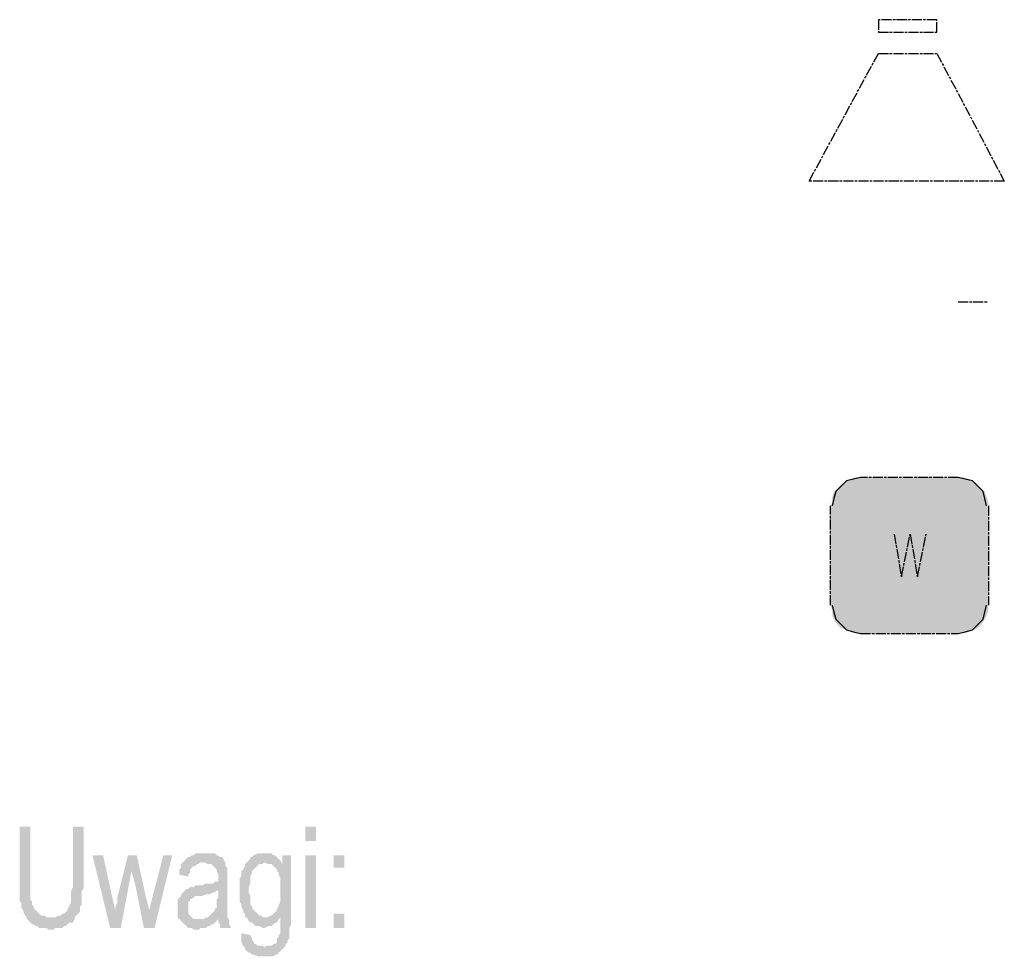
# Model space of a CAD drawing. Header units: millimetres. Extents: x -523 to 1404227, y -783705 to 1038705.
# Tile 397 of 508: x 706655 to 709005, y 222261 to 224496. Entities that reach past the tile are written whole.
import ezdxf

# ---------------------------------------------------------------- set-up
doc = ezdxf.new("R2010")
doc.units = ezdxf.units.MM
doc.linetypes.add('ACAD_ISO08W100', pattern=[36, 24, -3, 6, -3])
doc.layers.add('!!ELEKTRYKA', color=7, linetype='Continuous')

msp = doc.modelspace()

# ---------------------------------------------------------------- hatches: boundary and pattern name
at = {"layer": '!!ELEKTRYKA', "linetype": 'ACAD_ISO08W100'}
for points in [[(706680.78, 222569.8), (706655.38, 222569.8), (706655.38, 222430.1), (706655.38, 222430.1), (706655.38, 222421.63), (706655.38, 222413.16), (706655.38, 222408.93), (706655.38, 222400.46), (706655.38, 222392), (706659.61, 222387.76), (706659.61, 222383.53), (706659.61, 222375.06), (706663.84, 222370.83), (706663.84, 222370.83), (706663.84, 222366.6), (706668.08, 222358.13), (706672.31, 222353.89), (706727.34, 222353.89), (706727.34, 222353.89), (706718.88, 222353.89), (706714.64, 222358.13), (706710.41, 222358.13), (706706.18, 222358.13), (706701.94, 222362.36), (706697.71, 222366.6), (706693.48, 222370.83), (706689.24, 222375.06), (706689.24, 222379.3), (706685.01, 222383.53), (706685.01, 222392), (706680.78, 222396.23), (706680.78, 222400.46), (706680.78, 222408.93), (706680.78, 222413.16), (706680.78, 222421.63), (706680.78, 222430.1)], [(706807.78, 222569.8), (706782.38, 222569.8), (706782.38, 222425.86), (706778.15, 222417.4), (706778.15, 222408.93), (706778.15, 222400.46), (706778.15, 222396.23), (706778.15, 222387.76), (706773.91, 222383.53), (706773.91, 222379.3), (706769.68, 222375.06), (706769.68, 222370.83), (706769.68, 222370.83), (706765.45, 222366.6), (706761.21, 222362.36), (706756.98, 222362.36), (706752.75, 222358.13), (706748.51, 222358.13), (706740.05, 222353.89), (706735.81, 222353.89), (706727.34, 222353.89), (706672.31, 222353.89), (706672.31, 222349.66), (706676.54, 222345.43), (706680.78, 222341.19), (706685.01, 222336.96), (706689.24, 222336.96), (706693.48, 222332.73), (706697.71, 222332.73), (706701.94, 222328.49), (706706.18, 222328.49), (706714.64, 222328.49), (706718.88, 222328.49), (706723.11, 222324.26), (706731.58, 222324.26), (706735.81, 222324.26), (706740.05, 222328.49), (706748.51, 222328.49), (706752.75, 222328.49), (706756.98, 222328.49), (706761.21, 222332.73), (706765.45, 222332.73), (706769.68, 222336.96), (706773.91, 222341.19), (706782.38, 222341.19), (706786.61, 222349.66), (706786.61, 222353.89), (706790.85, 222358.13), (706795.08, 222362.36), (706799.31, 222366.6), (706799.31, 222375.06), (706799.31, 222379.3), (706803.55, 222383.53), (706803.55, 222387.76), (706803.55, 222396.23), (706803.55, 222400.46), (706803.55, 222408.93), (706803.55, 222417.4), (706807.78, 222421.63), (706807.78, 222430.1)], [(707095.65, 222506.3), (707074.49, 222506.3), (707070.25, 222502.07), (707066.02, 222502.07), (707061.79, 222497.83), (707057.55, 222497.83), (707053.32, 222493.6), (707049.09, 222489.37), (707044.85, 222485.13), (707095.65, 222485.13), (707095.65, 222485.13), (707104.12, 222480.9), (707108.35, 222480.9), (707112.59, 222480.9), (707116.82, 222476.66), (707121.06, 222472.43), (707121.06, 222472.43), (707125.29, 222468.2), (707125.29, 222463.96), (707129.52, 222455.5), (707129.52, 222447.03), (707129.52, 222447.03), (707129.52, 222438.56), (707125.29, 222438.56), (707121.06, 222438.56), (707116.82, 222434.33), (707112.59, 222434.33), (707104.12, 222434.33), (707099.89, 222434.33), (707091.42, 222430.1), (707087.19, 222430.1), (707078.72, 222430.1), (707074.49, 222430.1), (707070.25, 222425.86), (707066.02, 222425.86), (707061.79, 222425.86), (707057.55, 222421.63), (707053.32, 222421.63), (707129.52, 222417.4), (707129.52, 222404.7), (707129.52, 222400.46), (707125.29, 222396.23), (707125.29, 222387.76), (707125.29, 222383.53), (707125.29, 222375.06), (707121.06, 222375.06), (707121.06, 222370.83), (707116.82, 222366.6), (707112.59, 222362.36), (707108.35, 222358.13), (707104.12, 222353.89), (707099.89, 222353.89), (707129.52, 222349.66), (707129.52, 222349.66), (707129.52, 222341.19), (707133.76, 222336.96), (707133.76, 222328.49), (707159.16, 222328.49), (707159.16, 222332.73), (707154.92, 222336.96), (707154.92, 222345.43), (707154.92, 222349.66), (707150.69, 222353.89), (707150.69, 222358.13), (707150.69, 222362.36), (707150.69, 222366.6), (707150.69, 222375.06), (707150.69, 222383.53), (707150.69, 222392), (707150.69, 222404.7), (707150.69, 222442.8), (707150.69, 222442.8), (707150.69, 222451.26), (707150.69, 222459.73), (707150.69, 222463.96), (707150.69, 222468.2), (707150.69, 222472.43), (707146.46, 222476.66), (707146.46, 222485.13), (707142.22, 222489.37), (707142.22, 222493.6), (707137.99, 222497.83), (707133.76, 222497.83), (707125.29, 222502.07), (707125.29, 222502.07), (707121.06, 222506.3), (707116.82, 222506.3), (707108.35, 222506.3), (707104.12, 222506.3)], [(707239.59, 222506.3), (707222.66, 222506.3), (707214.19, 222502.07), (707209.96, 222497.83), (707205.72, 222497.83), (707205.72, 222493.6), (707201.49, 222489.37), (707197.26, 222485.13), (707239.59, 222485.13), (707248.06, 222480.9), (707252.29, 222480.9), (707281.93, 222480.9), (707281.93, 222480.9), (707277.69, 222489.37), (707273.46, 222493.6), (707269.23, 222497.83), (707264.99, 222502.07), (707260.76, 222502.07), (707256.53, 222506.3), (707248.06, 222506.3), (707243.82, 222506.3)], [(706854.35, 222502.07), (706828.95, 222502.07), (706871.28, 222328.49), (706883.98, 222366.6), (706875.52, 222404.7)], [(706934.78, 222502.07), (706913.62, 222502.07), (706888.22, 222400.46), (706888.22, 222387.76), (706883.98, 222379.3), (706883.98, 222370.83), (706883.98, 222366.6), (706883.98, 222366.6), (706871.28, 222328.49), (706896.68, 222328.49), (706922.08, 222463.96)], [(706934.78, 222502.07), (706922.08, 222463.96), (706930.55, 222434.33), (706951.72, 222328.49), (706964.42, 222370.83), (706955.95, 222404.7)], [(707019.45, 222502.07), (706998.29, 222502.07), (706972.88, 222404.7), (706964.42, 222370.83), (706951.72, 222328.49), (706977.12, 222328.49)], [(707044.85, 222485.13), (707040.62, 222480.9), (707040.62, 222472.43), (707036.39, 222468.2), (707036.39, 222459.73), (707036.39, 222455.5), (707057.55, 222451.26), (707057.55, 222455.5), (707061.79, 222459.73), (707061.79, 222468.2), (707066.02, 222472.43), (707070.25, 222476.66), (707074.49, 222476.66), (707078.72, 222480.9), (707082.95, 222480.9), (707087.19, 222485.13), (707095.65, 222485.13)], [(707197.26, 222485.13), (707193.02, 222480.9), (707193.02, 222476.66), (707188.79, 222468.2), (707184.56, 222463.96), (707184.56, 222463.96), (707184.56, 222455.5), (707184.56, 222451.26), (707180.32, 222447.03), (707180.32, 222438.56), (707180.32, 222430.1), (707180.32, 222425.86), (707180.32, 222417.4), (707180.32, 222417.4), (707180.32, 222408.93), (707180.32, 222404.7), (707180.32, 222396.23), (707180.32, 222392), (707184.56, 222383.53), (707184.56, 222379.3), (707188.79, 222370.83), (707188.79, 222366.6), (707193.02, 222362.36), (707193.02, 222353.89), (707197.26, 222353.89), (707201.49, 222345.43), (707205.72, 222341.19), (707209.96, 222341.19), (707214.19, 222336.96), (707218.42, 222332.73), (707222.66, 222332.73), (707226.89, 222332.73), (707235.36, 222328.49), (707239.59, 222328.49), (707239.59, 222328.49), (707248.06, 222332.73), (707252.29, 222332.73), (707256.53, 222332.73), (707260.76, 222336.96), (707264.99, 222341.19), (707269.23, 222341.19), (707273.46, 222349.66), (707277.69, 222353.89), (707303.09, 222353.89), (707239.59, 222353.89), (707235.36, 222353.89), (707231.12, 222358.13), (707226.89, 222358.13), (707222.66, 222362.36), (707218.42, 222366.6), (707214.19, 222370.83), (707214.19, 222370.83), (707209.96, 222375.06), (707209.96, 222379.3), (707205.72, 222383.53), (707205.72, 222392), (707205.72, 222396.23), (707205.72, 222404.7), (707201.49, 222413.16), (707201.49, 222421.63), (707201.49, 222425.86), (707205.72, 222434.33), (707205.72, 222438.56), (707205.72, 222447.03), (707205.72, 222451.26), (707209.96, 222459.73), (707209.96, 222463.96), (707214.19, 222468.2), (707218.42, 222472.43), (707222.66, 222476.66), (707226.89, 222480.9), (707231.12, 222480.9), (707235.36, 222480.9), (707239.59, 222485.13)], [(707303.09, 222502.07), (707281.93, 222502.07), (707281.93, 222480.9), (707252.29, 222480.9), (707256.53, 222480.9), (707260.76, 222476.66), (707264.99, 222472.43), (707269.23, 222468.2), (707269.23, 222463.96), (707273.46, 222459.73), (707273.46, 222455.5), (707277.69, 222447.03), (707277.69, 222442.8), (707277.69, 222434.33), (707277.69, 222425.86), (707277.69, 222417.4), (707277.69, 222413.16), (707277.69, 222404.7), (707277.69, 222396.23), (707277.69, 222392), (707273.46, 222383.53), (707273.46, 222379.3), (707269.23, 222375.06), (707269.23, 222370.83), (707264.99, 222366.6), (707260.76, 222362.36), (707256.53, 222358.13), (707252.29, 222358.13), (707248.06, 222353.89), (707239.59, 222353.89), (707303.09, 222353.89)], [(707053.32, 222421.63), (707049.09, 222417.4), (707044.85, 222413.16), (707040.62, 222408.93), (707040.62, 222404.7), (707036.39, 222400.46), (707032.15, 222396.23), (707032.15, 222387.76), (707032.15, 222383.53), (707032.15, 222375.06), (707032.15, 222375.06), (707032.15, 222366.6), (707032.15, 222362.36), (707032.15, 222353.89), (707036.39, 222349.66), (707040.62, 222345.43), (707044.85, 222341.19), (707044.85, 222341.19), (707049.09, 222336.96), (707053.32, 222332.73), (707057.55, 222328.49), (707061.79, 222328.49), (707066.02, 222328.49), (707070.25, 222324.26), (707078.72, 222324.26), (707082.95, 222324.26), (707087.19, 222328.49), (707095.65, 222328.49), (707099.89, 222328.49), (707104.12, 222332.73), (707108.35, 222332.73), (707112.59, 222336.96), (707116.82, 222336.96), (707121.06, 222341.19), (707125.29, 222345.43), (707082.95, 222349.66), (707082.95, 222349.66), (707078.72, 222349.66), (707070.25, 222349.66), (707066.02, 222353.89), (707061.79, 222358.13), (707061.79, 222358.13), (707057.55, 222362.36), (707057.55, 222370.83), (707057.55, 222375.06), (707057.55, 222379.3), (707057.55, 222383.53), (707057.55, 222392), (707061.79, 222392), (707061.79, 222396.23), (707070.25, 222400.46), (707070.25, 222400.46), (707074.49, 222404.7), (707082.95, 222404.7), (707087.19, 222404.7), (707091.42, 222404.7), (707099.89, 222408.93), (707104.12, 222408.93), (707108.35, 222408.93), (707116.82, 222413.16), (707121.06, 222413.16), (707125.29, 222417.4), (707129.52, 222417.4)], [(707099.89, 222353.89), (707095.65, 222349.66), (707082.95, 222349.66), (707125.29, 222345.43), (707129.52, 222349.66)], [(707303.09, 222353.89), (707277.69, 222353.89), (707277.69, 222315.79), (707273.46, 222311.56), (707273.46, 222307.33), (707269.23, 222303.09), (707269.23, 222294.63), (707264.99, 222290.39), (707264.99, 222290.39), (707260.76, 222290.39), (707256.53, 222286.16), (707252.29, 222286.16), (707243.82, 222286.16), (707239.59, 222281.93), (707193.02, 222281.93), (707193.02, 222277.69), (707197.26, 222273.46), (707197.26, 222273.46), (707201.49, 222269.23), (707205.72, 222269.23), (707209.96, 222264.99), (707214.19, 222264.99), (707222.66, 222260.76), (707226.89, 222260.76), (707231.12, 222260.76), (707239.59, 222260.76), (707243.82, 222260.76), (707248.06, 222260.76), (707256.53, 222260.76), (707260.76, 222260.76), (707264.99, 222264.99), (707269.23, 222264.99), (707273.46, 222269.23), (707277.69, 222273.46), (707281.93, 222277.69), (707286.16, 222281.93), (707290.39, 222286.16), (707290.39, 222290.39), (707294.63, 222294.63), (707294.63, 222298.86), (707298.86, 222303.09), (707298.86, 222307.33), (707298.86, 222315.79), (707298.86, 222320.03), (707298.86, 222328.49), (707303.09, 222336.96), (707303.09, 222345.43)], [(707184.56, 222315.79), (707184.56, 222294.63), (707188.79, 222286.16), (707193.02, 222281.93), (707239.59, 222281.93), (707235.36, 222286.16), (707226.89, 222286.16), (707222.66, 222286.16), (707218.42, 222290.39), (707214.19, 222290.39), (707214.19, 222294.63), (707209.96, 222298.86), (707209.96, 222303.09), (707205.72, 222311.56)]]:
    msp.add_hatch(color=7, dxfattribs=at).paths.add_polyline_path(points)

# ---------------------------------------------------------------- linework, layer by layer
at = {"layer": '!!ELEKTRYKA', "color": 5, "linetype": 'ACAD_ISO08W100', "lineweight": -3}
for points in [[(708704.36, 224466.38), (708844.07, 224466.38), (708844.07, 224496.02), (708704.36, 224496.02)], [(708704.36, 224415.58), (708844.07, 224415.58), (709004.94, 224110.77), (708539.26, 224110.77)]]:
    msp.add_lwpolyline(points, close=True, dxfattribs=at)
at = {"layer": '!!ELEKTRYKA', "color": 150, "linetype": 'ACAD_ISO08W100', "lineweight": -3}
msp.add_lwpolyline([(708894.87, 223822.9), (708966.84, 223822.9)], dxfattribs=at)
at = {"layer": '!!ELEKTRYKA', "color": 5, "linetype": 'ACAD_ISO08W100', "lineweight": -3}
for points in [[(708962.6, 223336.05), (708958.37, 223352.99), (708954.14, 223369.92), (708941.43, 223382.62), (708928.73, 223395.32), (708911.8, 223399.55), (708894.87, 223403.79), (708662.03, 223403.79), (708645.09, 223399.55), (708628.16, 223395.32), (708615.46, 223382.62), (708602.76, 223369.92), (708598.53, 223352.99), (708594.29, 223336.05)], [(708590.06, 223098.98), (708590.06, 223336.05)], [(708966.84, 223336.05), (708966.84, 223098.98)], [(708594.29, 223098.98), (708598.53, 223082.05), (708602.76, 223065.11), (708615.46, 223052.41), (708628.16, 223039.71), (708645.09, 223035.48), (708662.03, 223031.25), (708894.87, 223031.25), (708911.8, 223035.48), (708928.73, 223039.71), (708941.43, 223052.41), (708954.14, 223065.11), (708958.37, 223082.05), (708962.6, 223098.98)]]:
    msp.add_lwpolyline(points, dxfattribs=at)
at = {"layer": '!!ELEKTRYKA', "color": 7, "linetype": 'ACAD_ISO08W100', "lineweight": -3}
msp.add_lwpolyline([(708742.46, 223268.32), (708759.4, 223166.72), (708780.56, 223268.32), (708797.5, 223166.72), (708818.67, 223268.32)], dxfattribs=at)
at = {"layer": '!!ELEKTRYKA', "color": 150, "linetype": 'ACAD_ISO08W100', "lineweight": -3}
for points in [[(708636.63, 223399.55), (708932.97, 223395.32), (708628.16, 223395.32)], [(708649.33, 223403.79), (708920.27, 223399.55), (708636.63, 223399.55)], [(708636.63, 223399.55), (708920.27, 223399.55), (708932.97, 223395.32)], [(708649.33, 223403.79), (708907.57, 223403.79), (708920.27, 223399.55)], [(708606.99, 223378.39), (708958.37, 223369.92), (708598.53, 223369.92)], [(708615.46, 223386.85), (708949.9, 223378.39), (708606.99, 223378.39)], [(708606.99, 223378.39), (708949.9, 223378.39), (708958.37, 223369.92)], [(708628.16, 223395.32), (708941.43, 223386.85), (708615.46, 223386.85)], [(708615.46, 223386.85), (708941.43, 223386.85), (708949.9, 223378.39)], [(708628.16, 223395.32), (708932.97, 223395.32), (708941.43, 223386.85)], [(708598.53, 223369.92), (708962.6, 223357.22), (708594.29, 223357.22)], [(708594.29, 223357.22), (708966.84, 223344.52), (708594.29, 223344.52)], [(708594.29, 223357.22), (708962.6, 223357.22), (708966.84, 223344.52)], [(708598.53, 223369.92), (708958.37, 223369.92), (708962.6, 223357.22)], [(708594.29, 223344.52), (708966.84, 223336.05), (708590.06, 223336.05)], [(708590.06, 223336.05), (708966.84, 223098.98), (708590.06, 223098.98)], [(708590.06, 223336.05), (708966.84, 223336.05), (708966.84, 223098.98)], [(708594.29, 223344.52), (708966.84, 223344.52), (708966.84, 223336.05)], [(708590.06, 223098.98), (708966.84, 223086.28), (708594.29, 223086.28)], [(708590.06, 223098.98), (708966.84, 223098.98), (708966.84, 223086.28)], [(708594.29, 223086.28), (708962.6, 223073.58), (708594.29, 223073.58)], [(708594.29, 223086.28), (708966.84, 223086.28), (708962.6, 223073.58)], [(708594.29, 223073.58), (708958.37, 223065.11), (708598.53, 223065.11)], [(708594.29, 223073.58), (708962.6, 223073.58), (708958.37, 223065.11)], [(708598.53, 223065.11), (708949.9, 223052.41), (708606.99, 223052.41)], [(708598.53, 223065.11), (708958.37, 223065.11), (708949.9, 223052.41)], [(708606.99, 223052.41), (708941.43, 223043.95), (708615.46, 223043.95)], [(708606.99, 223052.41), (708949.9, 223052.41), (708941.43, 223043.95)], [(708615.46, 223043.95), (708932.97, 223039.71), (708628.16, 223039.71)], [(708615.46, 223043.95), (708941.43, 223043.95), (708932.97, 223039.71)], [(708628.16, 223039.71), (708920.27, 223035.48), (708636.63, 223035.48)], [(708628.16, 223039.71), (708932.97, 223039.71), (708920.27, 223035.48)], [(708636.63, 223035.48), (708907.57, 223031.25), (708649.33, 223031.25)], [(708636.63, 223035.48), (708920.27, 223035.48), (708907.57, 223031.25)]]:
    msp.add_solid(points, dxfattribs=at)
at = {"layer": '!!ELEKTRYKA', "color": 7, "linetype": 'ACAD_ISO08W100', "lineweight": -3}
for points in [[(707362.36, 222535.93), (707362.36, 222569.8), (707336.96, 222535.93), (707336.96, 222569.8)], [(707362.36, 222328.49), (707362.36, 222502.07), (707336.96, 222328.49), (707336.96, 222502.07)], [(707430.1, 222472.43), (707430.1, 222502.07), (707404.7, 222472.43), (707404.7, 222502.07)], [(707430.1, 222328.49), (707430.1, 222362.36), (707404.7, 222328.49), (707404.7, 222362.36)]]:
    msp.add_solid(points, dxfattribs=at)

doc.saveas('drawing.dxf')
